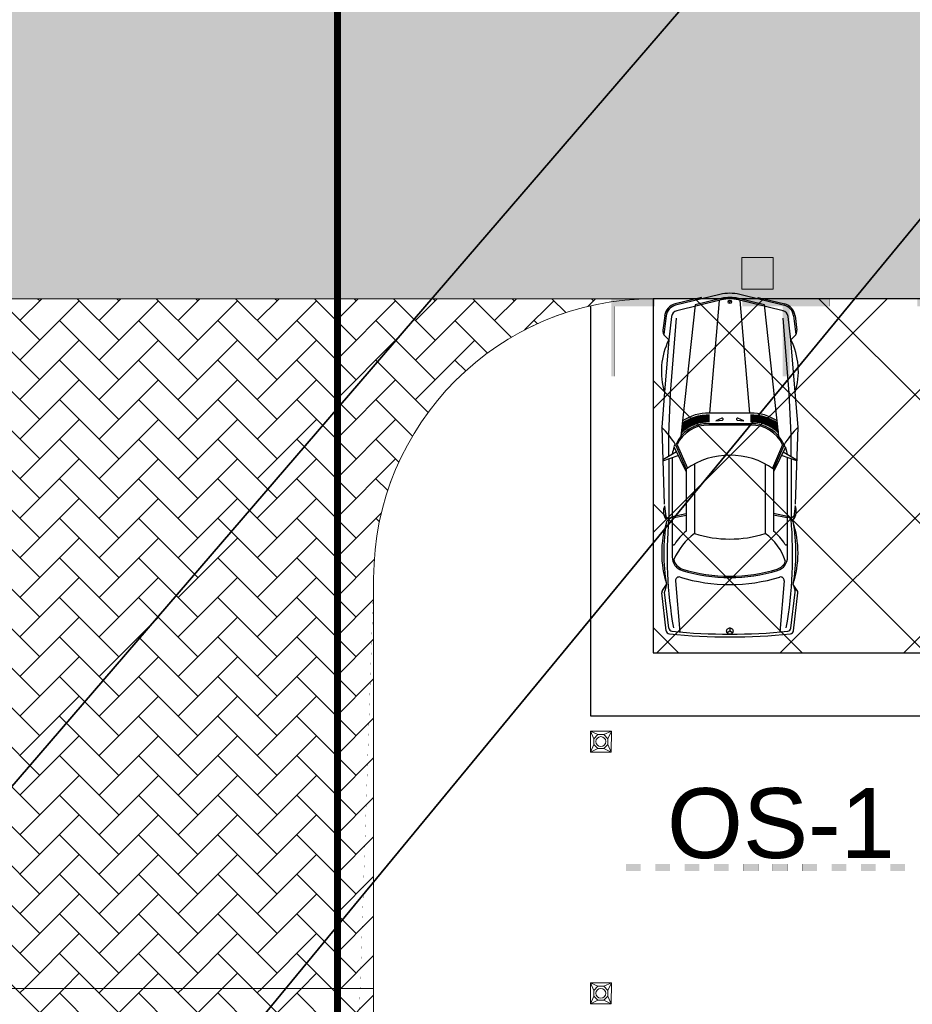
# Model space of a CAD drawing. Header units: millimetres. Extents: x 747415 to 1601423, y -236173 to 551995.
# Tile 265 of 549: x 1028413 to 1041180, y 176898 to 190979. Entities that reach past the tile are written whole.
import ezdxf
from ezdxf.lldxf.tags import DXFTag

# ---------------------------------------------------------------- set-up
doc = ezdxf.new("R2010")
doc.units = ezdxf.units.MM
doc.header["$LTSCALE"] = 100
doc.header["$MEASUREMENT"] = 0
doc.linetypes.add('BORDERX2', pattern=[88.9, 25.4, -12.7, 25.4, -12.7, 0, -12.7])
doc.linetypes.add('DASHED2', pattern=[9.525, 6.35, -3.175])
doc.layers.get('0').update_dxf_attribs({"linetype": 'CONTINUOUS', "lineweight": 0})
for name, color, linetype in [('T--A9041_VERHARDING_Parkeren', 9, 'CONTINUOUS'), ('T--L9000_PERCELEN', 4, 'BORDERX2'), ('T--L9041_VERHARDING_Wegen', 7, 'CONTINUOUS'), ('T--L9082_INRICHTING_SPECIFIEK_Auto', 8, 'CONTINUOUS')]:
    doc.layers.add(name, color=color, linetype=linetype)
for name, color, linetype, lineweight in [('T--A9041_VERHARDING_Wegen', 21, 'CONTINUOUS', 0), ('T--A9042_BEPLANTING', 90, 'CONTINUOUS', 0), ('T--L9052_Ontstop Riool', 240, 'CONTINUOUS', 0), ('T--L9052_Straatkolken', 240, 'CONTINUOUS', 0), ('T--L9060_Elektra', 240, 'ELECTRICAL_LINE', 0), ('T--L9067_BEHEERVOORZIENING_Belijning', 7, 'DASHED2', 0), ('T--L9071_TERREINMEUBILAIR_Bank', 250, 'CONTINUOUS', 0)]:
    doc.layers.add(name, color=color, linetype=linetype, lineweight=lineweight)
doc.layers.add('T--A9072_BELIJNING', color=7, linetype='CONTINUOUS', lineweight=0, true_color=0xffffff)
doc.styles.get("Standard").update_dxf_attribs({"font": 'arial.ttf'})
tags = doc.linetypes.add('ELECTRICAL_LINE', pattern='A,101.6,-50.08,["E",Standard,S=25.04,R=0,X=-12.52,Y=-12.52],-76.2', length=227.88).pattern_tags.tags
tags[6] = DXFTag(74, 10)

# ---------------------------------------------------------------- blocks, each defined once
blk = doc.blocks.new('FMEBLOCK8')
at = {"layer": 'T--L9000_PERCELEN', "flags": 128}
blk.add_lwpolyline([(80.41812, -10.793575), (80.19502, -11.000275), (79.98204, -11.217375), (79.7801, -11.445525), (79.59104, -11.68245), (79.41302, -11.92945), (79.24903, -12.18555), (79.097, -12.448475), (78.959, -12.719525), (78.83503, -12.9974), (78.72601, -13.280475), (78.6301, -13.5694), (78.55006, -13.86255), (78.48405, -14.159275), (78.43299, -14.458275), (78.39803, -14.760525), (78.37802, -15.0644), (78.37411, -15.3673), (78.38492, -15.6715), (78.41114, -15.9744), (78.453, -16.27535), (78.50912, -16.57435), (78.58111, -16.86945), (78.66805, -17.160325), (78.76902, -17.4473), (78.88494, -17.728425), (79.01512, -18.003375), (79.15795, -18.2715), (79.31504, -18.5315), (79.48501, -18.783375), (79.66809, -19.026475), (79.86313, -19.2595), (166.62695, -118.250275), (170.81502, -117.9893), (172.64996, -119.8535), (174.41797, -122.567575), (175.33498, -125.5644), (175.33199, -129.0783), (177.77896, -152.066525), (143.32404, -153.153325), (124.91898, -153.708425), (101.19701, -152.5394), (57.80406, -147.921475), (51.18995, -147.2393), (60.34993, -141.66945), (36.61002, -137.8793), (6.12812, -132.982525), (-32.51188, -124.855575), (-75.50601, -115.69935), (-114.67087, -107.24545), (-155.98807, -98.490275), (-201.03702, -88.701275), (-196.19989, -62.437375), (-193.60503, -48.347325), (-183.94089, 5.017675), (-169.50908, 82.338425), (-156.21094, 153.708425), (-153.35296, 153.1556), (-114.78794, 145.603575), (-60.05599, 135.1896), (5.01193, 122.717725), (7.06399, 122.391425), (22.62993, 119.480725), (65.84992, 111.274475), (165.02799, 92.078675), (199.46198, 85.381725), (201.03702, 84.815575), (195.60695, 83.9605), (187.06912, 77.793625), (170.01301, 62.10945), (164.46311, 63.005475), (108.07194, 13.410475), (86.38593, -5.380375)], close=True, dxfattribs=at)
blk = doc.blocks.new('FMEBLOCK12')
at = {"layer": 'T--L9000_PERCELEN', "flags": 128}
blk.add_lwpolyline([(215.479985, -39.356038), (176.897025, -39.747987), (147.212995, -40.096063), (125.038925, -38.089188), (93.931885, -35.353988), (48.933995, -25.661187), (9.468985, -17.231987), (-16.733075, -11.664088), (-47.490055, -5.166038), (-60.353035, -2.357063), (-91.759995, 4.241088), (-127.772015, 11.966012), (-159.354925, 18.663937), (-184.705985, 24.158063), (-212.405115, 29.951837), (-212.286895, 30.540088), (-215.479985, 40.096062), (-211.477985, 39.205888), (-192.695955, 35.215863), (-191.283065, 34.915887), (-163.732055, 28.928087), (-118.683105, 19.139087), (-77.365905, 10.383912), (-38.201045, 1.930012), (4.793085, -7.226213), (43.433085, -15.353163), (73.914985, -20.249937), (97.654895, -24.040088), (88.494915, -29.609938), (95.109025, -30.292112), (138.501975, -34.910038), (162.223945, -36.079062), (180.629005, -35.523962), (215.083925, -34.437162)], close=True, dxfattribs=at)
blk = doc.blocks.new('FMEBLOCK14')
at = {"layer": 'T--L9000_PERCELEN', "flags": 128}
blk.add_lwpolyline([(-225.21163, -16.211487), (-267.70367, 7.136513), (-293.72449, 21.688388), (-292.13565, 29.380488), (-285.57766, 59.419588), (-283.65969, 69.020413), (-255.96056, 63.226638), (-230.6095, 57.732513), (-199.02659, 51.034588), (-163.01457, 43.309663), (-131.60761, 36.711513), (-118.74463, 33.902538), (-87.98765, 27.404488), (-61.78559, 21.836588), (-22.32058, 13.407388), (22.67731, 3.714588), (53.78435, 0.979388), (75.95842, -1.027487), (105.64245, -0.679412), (144.22541, -0.287462), (165.78239, -0.069387), (173.19046, 1.584538), (173.94831, 0.621563), (179.51753, -2.131512), (200.49836, -6.067587), (226.70042, -10.760587), (270.89032, -18.926537), (277.09135, -23.087512), (280.6414, -27.299512), (293.72449, -43.052587), (292.93743, -43.487437), (290.59741, -40.205587), (288.28752, -38.226337), (286.8744, -37.162612), (284.90353, -36.556487), (283.28134, -36.418362), (280.69453, -36.678362), (265.80134, -41.493562), (262.30051, -42.649587), (241.79532, -48.631537), (215.77841, -54.765587), (191.15438, -59.754337), (168.97042, -69.020412), (136.00245, -66.667412), (124.28832, -65.046637), (119.85645, -64.433362), (114.68536, -63.717387), (89.34649, -63.796362), (64.07248, -62.654637), (38.45531, -60.162537), (13.07941, -56.728587), (-13.7885, -51.816537), (-181.51669, -15.661587), (-187.37548, -16.648612), (-215.84948, -21.976337), (-223.10552, -6.819637), (-228.38264, -9.095612)], close=True, dxfattribs=at)
blk = doc.blocks.new('auto09')
for points in [[(-4594, 932), (-4388, 958)], [(-4592, 912), (-4326, 945)], [(-1900, 939), (-3000, 975), (-3500, 935), (-4250, 874), (-4582, 833)], [(-2585, 875), (-2891, 875), (-3488, 849), (-4561, 762)], [(-4250, 874), (-4305, 929)], [(-2650, 764), (-2535, 960)], [(-2518, 959), (-2594, 737)], [(-2547, 875), (-1687, 875), (-1724, 825), (-1764, 625)], [(-1876, 933), (-1678, 911)], [(-1650, 905), (-1687, 875)], [(-666, 964), (-750, 905), (-660, 932)], [(-126, 874), (-640, 934)], [(-90, 910), (-631, 973)], [(-4742, 783), (-4898, 141)], [(-4835, 400), (-4855, 405), (-4762, 788)], [(-4665, 764), (-4821, 118)], [(-2750, 775), (-2400, 625), (-1513, 625)], [(-2750, 753), (-2412, 608)], [(-2714, 795), (-2363, 625)], [(-1143, 825), (-1338, 825), (-2564, 825)], [(-1704, 821), (-1744, 625)], [(-804, 777), (-71, 713)], [(-2870, 700), (-4750, 498), (-4841, 123)], [(-2474, 505), (-1480, 505)], [(-3200, 287), (-4814, 150)], [(-3200, 300), (-3200, -300)], [(-3050, 300), (-3050, -300)], [(-3030, 300), (-3030, -300)], [(-3102, 107), (-3092, 200), (-3127, 113)], [(-4835, 10), (-4855, 10)], [(-4767, 0), (-4792, 0), (-4804, 22)], [(-4804, -22), (-4792, 0)], [(-124, 0), (-84, 0)], [(-59, 39), (-84, 0), (-59, -39)], [(-4835, -10), (-4855, -10)], [(-4841, -123), (-4750, -498), (-2870, -700)], [(-4821, -118), (-4666, -757)], [(-3127, -113), (-3092, -200), (-3102, -107)], [(-4898, -141), (-4744, -776)], [(-3200, -287), (-4814, -150)], [(-4835, -400), (-4855, -405), (-4764, -781)], [(-2474, -505), (-1480, -505)], [(-2750, -753), (-2412, -608)], [(-2750, -775), (-2400, -625), (-1513, -625)], [(-2726, -801), (-2363, -625)], [(-1650, -905), (-1687, -875), (-1724, -825), (-1764, -625)], [(-1704, -821), (-1744, -625)], [(-4582, -833), (-4250, -874), (-3500, -935), (-3000, -975), (-1900, -939)], [(-2585, -875), (-2891, -875), (-3488, -849), (-4561, -762)], [(-2650, -764), (-2535, -960)], [(-2518, -959), (-2594, -737)], [(-2564, -825), (-1143, -825)], [(-804, -777), (-71, -713)], [(-4594, -932), (-4388, -958)], [(-4592, -912), (-4326, -945)], [(-4250, -874), (-4305, -929)], [(-2547, -875), (-1687, -875)], [(-1876, -933), (-1678, -911)], [(-666, -964), (-750, -905), (-660, -932)], [(-126, -874), (-640, -934)], [(-90, -910), (-631, -973)]]:
    blk.add_lwpolyline(points)
at = {"color": 0}
for points in [[(-3125, 572), (-3002, 572)], [(-3119, 587), (-2994, 587)], [(-3111, 602), (-2984, 602)], [(-3103, 617), (-2974, 617)], [(-3095, 632), (-2963, 632)], [(-3086, 647), (-2951, 647)], [(-3076, 662), (-2938, 662)], [(-3066, 677), (-2924, 677)], [(-2947, 692), (-2909, 692)], [(-3168, 437), (-3056, 437)], [(-3165, 452), (-3052, 452)], [(-3162, 467), (-3047, 467)], [(-3158, 482), (-3043, 482)], [(-3153, 497), (-3037, 497)], [(-3149, 512), (-3031, 512)], [(-3143, 527), (-3025, 527)], [(-3138, 542), (-3018, 542)], [(-3132, 557), (-3011, 557)], [(-3180, 332), (-3070, 332)], [(-3180, 317), (-3070, 317)], [(-3180, 302), (-3070, 302)], [(-3179, 347), (-3069, 347)], [(-3178, 362), (-3068, 362)], [(-3177, 377), (-3066, 377)], [(-3175, 392), (-3064, 392)], [(-3173, 407), (-3062, 407)], [(-3171, 422), (-3059, 422)], [(-3180, -302), (-3070, -302)], [(-3180, -317), (-3070, -317)], [(-3180, -332), (-3070, -332)], [(-3179, -347), (-3069, -347)], [(-3178, -362), (-3068, -362)], [(-3177, -377), (-3066, -377)], [(-3175, -392), (-3064, -392)], [(-3173, -407), (-3062, -407)], [(-3171, -422), (-3059, -422)], [(-3168, -437), (-3056, -437)], [(-3165, -452), (-3052, -452)], [(-3162, -467), (-3047, -467)], [(-3158, -482), (-3043, -482)], [(-3153, -497), (-3037, -497)], [(-3149, -512), (-3031, -512)], [(-3143, -527), (-3025, -527)], [(-3138, -542), (-3018, -542)], [(-3132, -557), (-3011, -557)], [(-3125, -572), (-3002, -572)], [(-3119, -587), (-2994, -587)], [(-3111, -602), (-2984, -602)], [(-3103, -617), (-2974, -617)], [(-3095, -632), (-2963, -632)], [(-3086, -647), (-2951, -647)], [(-3076, -662), (-2938, -662)], [(-3066, -677), (-2924, -677)], [(-2947, -692), (-2909, -692)]]:
    blk.add_lwpolyline(points, dxfattribs=at)
blk.add_circle((-4792, 0), 25)
for centre, radius, start, end in [((-4569, 734), 200, 97.1189, 166.373), ((-4569, 734), 180, 97.1189, 166.373), ((-4376, 859), 100, 45, 97.1189), ((-3799, -32), 1012, 72.7917, 116.4269), ((-2067, 1885), 1303, 224.2823, 238.398), ((-1797, 744), 205, 54.627, 112.627), ((-1169, -5077), 5975, 80.0039, 94.9739), ((-1200, -506), 1481, 72.3164, 107.6836), ((-1200, -1558), 2504, 79.6469, 100.3531), ((-637, 923), 50, 83.3456, 124.992), ((-646, 884), 50, 83.3456, 106.5565), ((-132, 824), 50, 5.8201, 83.3456), ((-95, 860), 50, 6.0456, 83.3456), ((-8215, 0), 8215, 353.9544, 6.0456), ((-4569, 734), 100, 97.1189, 166.373), ((-2546, 314), 504, 113.8546, 181.5941), ((-2546, 314), 484, 114.8768, 181.5941), ((-2580, 514), 311, 96.4415, 123.1514), ((-863, 71), 855, 122.9407, 139.5881), ((-863, 71), 755, 106.7493, 144.888), ((-1338, 805), 20, 302.9407, 90), ((-1143, 625), 200, 16.9505, 90), ((-1143, 625), 180, 16.9505, 69.5058), ((-808, 727), 50, 85.0236, 196.9556), ((-3194, 0), 2444, 343.0444, 16.9556), ((-8215, 0), 8175, 354.1799, 5.8201), ((-2546, 314), 654, 146.3661, 181.5941), ((-1523, 0), 1077, 144.5107, 215.4893), ((-3194, 0), 2324, 343.0495, 16.9505), ((-3194, 0), 2344, 343.0495, 16.9505), ((-3034, 0), 1634, 341.9965, 18.0035), ((-4315, 0), 600, 166.373, 193.627), ((-4336, 0), 520, 166.373, 193.627), ((-4336, 0), 500, 166.373, 193.627), ((-3115, 108), 13, 157.8888, 353.6771), ((-62, 0), 62.3, 161.6663, 180), ((-62, 0), 62.3, 180, 198.3337), ((-73, 4), 50.8, 141.3402, 161.6663), ((-80, 9), 41.9, 117.3736, 141.3402), ((-84, 18), 32.3, 90, 117.3736), ((-84, 18), 32.3, 62.6264, 90), ((-89, 9), 41.9, 38.6598, 62.6264), ((-95, 4), 50.8, 18.3337, 38.6598), ((-106, 0), 62.3, 0, 18.3337), ((-3115, -108), 13, 6.3229, 202.1112), ((-73, -4), 50.8, 198.3337, 218.6598), ((-80, -9), 41.9, 218.6598, 242.6264), ((-84, -18), 32.3, 242.6264, 270), ((-84, -18), 32.3, 270, 297.3736), ((-89, -9), 41.9, 297.3736, 321.3402), ((-95, -4), 50.8, 321.3402, 341.6663), ((-106, 0), 62.3, 341.6663, 0), ((-2546, -314), 654, 178.4059, 213.6339), ((-2546, -314), 504, 178.4059, 246.1454), ((-2546, -314), 484, 178.4059, 245.1232), ((-720, 68), 952, 216.9946, 245.943), ((-863, -71), 855, 220.4119, 237.0593), ((-1143, -625), 200, 270, 343.0495), ((-1143, -625), 180, 281.3543, 343.0495), ((-4569, -734), 200, 193.627, 262.8811), ((-4569, -734), 180, 193.627, 262.8811), ((-4569, -734), 100, 193.627, 262.8811), ((-2067, -1885), 1303, 121.602, 135.7177), ((-2580, -514), 321, 236.0194, 243.0005), ((-2580, -514), 311, 244.4102, 263.5585), ((-1169, 5077), 5975, 265.0261, 279.9961), ((-1338, -805), 20, 270, 57.0593), ((-808, -727), 50, 163.0444, 274.9764), ((-132, -824), 50, 276.6544, 354.1799), ((-4376, -859), 100, 262.8811, 315), ((-3799, 32), 1012, 243.5731, 287.2083), ((-1797, -744), 205, 247.373, 305.373), ((-1200, 1558), 2504, 259.6469, 280.3531), ((-1200, 506), 1481, 252.3164, 287.6836), ((-637, -923), 50, 235.008, 276.6544), ((-646, -884), 50, 253.4435, 276.6544), ((-95, -860), 50, 276.6544, 353.9544)]:
    blk.add_arc(centre, radius, start, end)
blk.add_solid([(-4855, 10), (-4835, 10), (-4855, -10), (-4835, -10)])
blk = doc.blocks.new('*U179')
at = {"layer": 'T--L9071_TERREINMEUBILAIR_Bank', "linetype": 'Continuous'}
for points in [[(-300, 0), (0, 0), (0, -300), (-300, -300)], [(-191, -50), (-250, -109), (-250, -191), (-191, -250), (-109, -250), (-50, -191), (-50, -109), (-109, -50)]]:
    blk.add_lwpolyline(points, close=True, dxfattribs=at)
for points in [[(-109, -50), (0, 0)], [(-50, -109), (0, 0)], [(-250, -109), (-300, 0)], [(-191, -50), (-300, 0)], [(-250, -191), (-300, -300)], [(-191, -250), (-300, -300)], [(-109, -250), (0, -300)], [(-50, -191), (0, -300)]]:
    blk.add_lwpolyline(points, dxfattribs=at)
blk.add_circle((-150, -150), 70, dxfattribs=at)
blk = doc.blocks.new('9041_parkeerplaats_2500x5000_hoeklijn')
at = {"layer": 'T--A9072_BELIJNING', "linetype": 'Continuous'}
h = blk.add_hatch(color=256, dxfattribs=at)
h.paths.add_polyline_path([(-1200, -1390), (-1250, -1390), (-1250, -2500), (-625, -2500), (-625, -2390), (-1200, -2390)])
h.paths.add_polyline_path([(1250, -1390), (1200, -1390), (1200, -2390), (625, -2390), (625, -2500), (1250, -2500)])
at = {"layer": 'T--L9067_BEHEERVOORZIENING_Belijning', "const_width": 1}
for points in [[(-1200, -1390), (-1250, -1390), (-1250, -2500), (-625, -2500), (-625, -2390), (-1200, -2390)], [(1250, -1390), (1200, -1390), (1200, -2390), (625, -2390), (625, -2500), (1250, -2500)]]:
    blk.add_lwpolyline(points, close=True, dxfattribs=at)
blk = doc.blocks.new('*U301')
at = {"layer": 'T--L9067_BEHEERVOORZIENING_Belijning'}
blk.add_blockref('9041_parkeerplaats_2500x5000_hoeklijn', (0, 1945, 0), dxfattribs=at)
blk = doc.blocks.new('*U302')
at = {"layer": 'T--L9067_BEHEERVOORZIENING_Belijning', "color": 0, "linetype": 'ByBlock', "lineweight": -2, "transparency": 16777216}
for p in [(32500, 0), (35000, 0)]:
    blk.add_blockref('*U301', p, dxfattribs=at)
blk = doc.blocks.new('9072_markering_210x100')
at = {"layer": 'T--L9041_VERHARDING_Wegen'}
blk.add_hatch(color=256, dxfattribs=at).paths.add_polyline_path([(-105, 50), (105, 50), (105, -50), (-105, -50)])
at = {"layer": 'T--L9041_VERHARDING_Wegen', "const_width": 1}
blk.add_lwpolyline([(-105, 50), (105, 50), (105, -50), (-105, -50)], close=True, dxfattribs=at)
blk = doc.blocks.new('*U312')
at = {"layer": 'T--L9041_VERHARDING_Wegen'}
blk.add_blockref('9072_markering_210x100', (0, 0, 0), dxfattribs=at)
blk = doc.blocks.new('*U313')
at = {"layer": 'T--L9067_BEHEERVOORZIENING_Belijning', "color": 0, "linetype": 'ByBlock', "lineweight": -2, "transparency": 16777216}
for p in [(0, 0), (420, 0), (840, 0), (1260, 0), (1680, 0), (2100, 0), (2520, 0), (2940, 0), (3360, 0), (3780, 0)]:
    blk.add_blockref('*U312', p, dxfattribs=at)

msp = doc.modelspace()

# ---------------------------------------------------------------- hatches: boundary and pattern name
at = {"layer": 'T--A9041_VERHARDING_Parkeren', "linetype": 'Continuous'}
h = msp.add_hatch(dxfattribs=at)
h.set_pattern_fill('ANSI37', color=256, scale=10000, style=0)
h.paths.add_polyline_path([(1074695.434, 186989.02), (1058003.578, 186989.02), (1037475.434, 186989.02), (1037475.434, 181925.106), (1074695.434, 181925.106)])
at = {"layer": 'T--A9041_VERHARDING_Wegen', "linetype": 'Continuous'}
h = msp.add_hatch(dxfattribs=at)
h.set_pattern_fill('AR-HBONE', color=256, scale=100, style=0)
h.paths.add_polyline_path([(1077408.673, 193125.106), (1077408.673, 186989.02), (1007183.626, 186989.02), (1007183.626, 193125.106)])
h = msp.add_hatch(dxfattribs=at)
h.set_pattern_fill('AR-HBONE', color=256, scale=100, style=0)
edge = h.paths.add_edge_path()
edge.add_arc((1037475.434, 182989.02), 4000, 90.0021407, 180, ccw=False)
edge.add_line((1037475.285, 186989.02), (1025986.379, 186989.02))
edge.add_line((1025986.379, 186989.02), (1025986.379, 177125.106))
edge.add_line((1025986.379, 177125.106), (1033475.434, 177125.106))
edge.add_line((1033475.434, 177125.106), (1033475.434, 182989.02))
h = msp.add_hatch(dxfattribs=at)
h.set_pattern_fill('AR-HBONE', color=256, scale=100, style=0)
h.paths.add_polyline_path([(1032481.612, 174692.904), (1033186.379, 174692.904), (1033186.379, 174725.108), (1033475.434, 174725.108), (1033475.434, 177125.106), (1025986.379, 177125.106), (1023798.726, 177125.106), (1022548.726, 177125.106), (1020048.726, 177125.106), (1017548.726, 177125.106), (1015048.726, 177125.106), (1012548.726, 177125.106), (1010048.726, 177125.106), (1007548.726, 177125.106), (1005048.726, 177125.106), (1002548.726, 177125.106), (1001298.726, 177125.106), (1000986.379, 177125.106), (988380.084, 177125.106), (988139.53, 176864.882), (986076.735, 174640.01), (984125.968, 172497.627), (983792.262, 172125.106), (993486.379, 172125.106), (995986.379, 172125.106), (998486.379, 172125.106), (1000986.379, 172125.106), (1003486.379, 172125.106), (1005986.379, 172125.106), (1008486.379, 172125.106), (1010986.379, 172125.106), (1013486.379, 172125.106), (1015986.379, 172125.106), (1018486.379, 172125.106), (1020986.379, 172125.106), (1023486.379, 172125.106), (1025986.379, 172125.106), (1032481.612, 172125.106)])
at = {"layer": 'T--A9042_BEPLANTING'}
h = msp.add_hatch(dxfattribs=at)
h.set_pattern_fill('GRASS', color=256, scale=1500, style=0)
edge = h.paths.add_edge_path()
edge.add_line((1194589.183, 247525.193), (1194593.64, 247264.881))
edge.add_line((1194593.64, 247264.881), (1189597.042, 247120.843))
edge.add_line((1189597.042, 247120.843), (1179615.176, 246734.424))
edge.add_line((1179615.176, 246734.424), (1169673.169, 246260.926))
edge.add_line((1169673.169, 246260.926), (1159743.156, 245284.429))
edge.add_line((1159743.156, 245284.429), (1149794.302, 244232.037))
edge.add_line((1149794.302, 244232.037), (1139904.319, 243419.621))
edge.add_line((1139904.319, 243419.621), (1138613.747, 243325.021))
edge.add_line((1138613.747, 243325.021), (1135690.007, 243117.197))
edge.add_line((1135690.007, 243117.197), (1132771.926, 242932.503))
edge.add_line((1132771.926, 242932.503), (1129859.398, 242758.599))
edge.add_line((1129859.398, 242758.599), (1126616.556, 242566.575))
edge.add_line((1126616.556, 242566.575), (1123385.964, 242364.695))
edge.add_line((1123385.964, 242364.695), (1120184.728, 242139.833))
edge.add_line((1120184.728, 242139.833), (1117014.113, 241880.011))
edge.add_line((1117014.113, 241880.011), (1113876.289, 241570.228))
edge.add_line((1113876.289, 241570.228), (1110773.76, 241198.319))
edge.add_line((1110773.76, 241198.319), (1107692.214, 240764.72))
edge.add_line((1107692.214, 240764.72), (1104624.361, 240306.925))
edge.add_line((1104624.361, 240306.925), (1101572.465, 239835.828))
edge.add_line((1101572.465, 239835.828), (1100403.086, 239650.924))
edge.add_line((1100403.086, 239650.924), (1097780.987, 239217.99))
edge.add_line((1097780.987, 239217.99), (1095157.329, 238732.83))
edge.add_line((1095157.329, 238732.83), (1092526.922, 238274.052))
edge.add_line((1092526.922, 238274.052), (1089457.602, 237766.051))
edge.add_line((1089457.602, 237766.051), (1086388.73, 237224.846))
edge.add_line((1086388.73, 237224.846), (1083401.545, 236651.668))
edge.add_line((1083401.545, 236651.668), (1080469.385, 236024.459))
edge.add_line((1080469.385, 236024.459), (1077519.444, 235269.823))
edge.add_line((1077519.444, 235269.823), (1074567.867, 234454.498))
edge.add_line((1074567.867, 234454.498), (1071611.505, 233602.32))
edge.add_line((1071611.505, 233602.32), (1068661.406, 232725.291))
edge.add_line((1068661.406, 232725.291), (1065719.424, 231822.381))
edge.add_line((1065719.424, 231822.381), (1062684.54, 230856.109))
edge.add_line((1062684.54, 230856.109), (1059866.196, 229920.836))
edge.add_line((1059866.196, 229920.836), (1056845.381, 228880.035))
edge.add_line((1056845.381, 228880.035), (1054034.15, 227860.451))
edge.add_line((1054034.15, 227860.451), (1051908.682, 227043.859))
edge.add_line((1051908.682, 227043.859), (1051192.354, 226766.278))
edge.add_line((1051192.354, 226766.278), (1050671.69, 226564.519))
edge.add_line((1050671.69, 226564.519), (1049927.631, 226262.62))
edge.add_line((1049927.631, 226262.62), (1049070.32, 225903.54))
edge.add_line((1049070.32, 225903.54), (1048360.834, 225606.376))
edge.add_line((1048360.834, 225606.376), (1045574.185, 224396.868))
edge.add_line((1045574.185, 224396.868), (1042746.023, 223102.062))
edge.add_line((1042746.023, 223102.062), (1039916.204, 221736.561))
edge.add_line((1039916.204, 221736.561), (1037264.038, 220364.549))
edge.add_line((1037264.038, 220364.549), (1036639.036, 220037.907))
edge.add_line((1036639.036, 220037.907), (1035761.731, 219567.084))
edge.add_line((1035761.731, 219567.084), (1034455.173, 218860.02))
edge.add_line((1034455.173, 218860.02), (1031834.519, 217415.207))
edge.add_line((1031834.519, 217415.207), (1029063.532, 215837.52))
edge.add_line((1029063.532, 215837.52), (1026493.513, 214322.916))
edge.add_line((1026493.513, 214322.916), (1023661.374, 212596.81))
edge.add_line((1023661.374, 212596.81), (1021148.701, 211011.913))
edge.add_line((1021148.701, 211011.913), (1018664.489, 209394.723))
edge.add_line((1018664.489, 209394.723), (1016111.63, 207674.051))
edge.add_line((1016111.63, 207674.051), (1013541.964, 205866.676))
edge.add_line((1013541.964, 205866.676), (1011054.819, 204060.939))
edge.add_line((1011054.819, 204060.939), (1008551.61, 202180.933))
edge.add_line((1008551.61, 202180.933), (1006071.977, 200261.271))
edge.add_line((1006071.977, 200261.271), (1003623.026, 198305.877))
edge.add_line((1003623.026, 198305.877), (1001255.469, 196356.541))
edge.add_line((1001255.469, 196356.541), (998895.97, 194358.237))
edge.add_line((998895.97, 194358.237), (996592.894, 192340.973))
edge.add_line((996592.894, 192340.973), (994271.188, 190253.094))
edge.add_line((994271.188, 190253.094), (992089.799, 188232.713))
edge.add_line((992089.799, 188232.713), (989855.126, 186096.735))
edge.add_line((989855.126, 186096.735), (987565.682, 183840.779))
edge.add_line((987565.682, 183840.779), (985556.73, 181812.43))
edge.add_line((985556.73, 181812.43), (983340.235, 179499.914))
edge.add_line((983340.235, 179499.914), (981234.422, 177237.565))
edge.add_line((981234.422, 177237.565), (979162.94, 174943.215))
edge.add_line((979162.94, 174943.215), (977214.691, 172724.59))
edge.add_line((977214.691, 172724.59), (975036.892, 170165.071))
edge.add_line((975036.892, 170165.071), (973160.412, 167901.106))
edge.add_line((973160.412, 167901.106), (971300.145, 165540.186))
edge.add_line((971300.145, 165540.186), (970653.489, 164750.347))
edge.add_line((970653.489, 164750.347), (969323.906, 163031.694))
edge.add_line((969323.906, 163031.694), (967532.389, 160664.585))
edge.add_line((967532.389, 160664.585), (965620.33, 158124.446))
edge.add_line((965620.33, 158124.446), (963729.485, 155559.861))
edge.add_line((963729.485, 155559.861), (962160.024, 153368.205))
edge.add_line((962160.024, 153368.205), (960583.853, 151476.839))
edge.add_line((960583.853, 151476.839), (957868.106, 147829.141))
edge.add_line((957868.106, 147829.141), (955546.579, 144354.957))
edge.add_line((955546.579, 144354.957), (952781.766, 139999.101))
edge.add_line((952781.766, 139999.101), (950228.309, 135925.671))
edge.add_line((950228.309, 135925.671), (947689.507, 131669.07))
edge.add_line((947689.507, 131669.07), (945836.511, 128467.426))
edge.add_line((945836.511, 128467.426), (939785.242, 117718.876))
edge.add_line((939785.242, 117718.876), (930712.869, 102774.401))
edge.add_line((930712.869, 102774.401), (922173.53, 90199.799))
edge.add_arc((831492.457, 157259.067), 112782.989, 306.60619454, 323.5168236, ccw=False)
edge.add_line((898746.269, 66722.183), (906881.323, 58450.839))
edge.add_arc((1039056.702, -43733.649), 167068.849, 138.06483794, 142.29247104, ccw=False)
edge.add_line((914773.924, 67916.66), (924725.806, 83316.857))
edge.add_line((924725.806, 83316.857), (935036.865, 100427.915))
edge.add_line((935036.865, 100427.915), (938271.243, 105214.41))
edge.add_line((938271.243, 105214.41), (944567.151, 115601.153))
edge.add_line((944567.151, 115601.153), (949536.685, 124088.131))
edge.add_line((949536.685, 124088.131), (954824.472, 132626.587))
edge.add_line((954824.472, 132626.587), (959827.89, 140132.671))
edge.add_line((959827.89, 140132.671), (963059.812, 145135.12))
edge.add_line((963059.812, 145135.12), (965500.197, 148828.356))
edge.add_line((965500.197, 148828.356), (966613.361, 150562.786))
edge.add_line((966613.361, 150562.786), (968025.373, 152669.584))
edge.add_line((968025.373, 152669.584), (969925.147, 155201.552))
edge.add_line((969925.147, 155201.552), (971712.101, 157704.465))
edge.add_line((971712.101, 157704.465), (973307.285, 159791.446))
edge.add_line((973307.285, 159791.446), (974380.773, 161326.936))
edge.add_line((974380.773, 161326.936), (975513.5, 162711.848))
edge.add_line((975513.5, 162711.848), (977022.752, 164676.523))
edge.add_line((977022.752, 164676.523), (979125.989, 167160.936))
edge.add_line((979125.989, 167160.936), (980701.644, 168861.659))
edge.add_line((980701.644, 168861.659), (983077.997, 171627.505))
edge.add_line((983077.997, 171627.505), (985074.319, 173856.029))
edge.add_line((985074.319, 173856.029), (986909.132, 175828.505))
edge.add_line((986909.132, 175828.505), (989063.699, 178159.256))
edge.add_line((989063.699, 178159.256), (991154.428, 180245.145))
edge.add_line((991154.428, 180245.145), (993121.205, 182057.606))
edge.add_line((993121.205, 182057.606), (995324.494, 184142.051))
edge.add_line((995324.494, 184142.051), (997280.219, 186006.612))
edge.add_line((997280.219, 186006.612), (999623.744, 188200.448))
edge.add_line((999623.744, 188200.448), (1002349.065, 190608.065))
edge.add_line((1002349.065, 190608.065), (1004754.956, 192653.066))
edge.add_line((1004754.956, 192653.066), (1007294.928, 194741.918))
edge.add_line((1007294.928, 194741.918), (1008978.786, 196161.928))
edge.add_line((1008978.786, 196161.928), (1011076.047, 197755.95))
edge.add_line((1011076.047, 197755.95), (1013065.241, 199247.814))
edge.add_line((1013065.241, 199247.814), (1015821.037, 201346.882))
edge.add_line((1015821.037, 201346.882), (1017686.716, 202722.52))
edge.add_line((1017686.716, 202722.52), (1020957.031, 204817.97))
edge.add_line((1020957.031, 204817.97), (1023228.197, 206313.401))
edge.add_line((1023228.197, 206313.401), (1026470.58, 208376.744))
edge.add_line((1026470.58, 208376.744), (1028603.548, 209658.432))
edge.add_line((1028603.548, 209658.432), (1030968.801, 211111.637))
edge.add_line((1030968.801, 211111.637), (1032974.557, 212278.47))
edge.add_line((1032974.557, 212278.47), (1034989.373, 213415.47))
edge.add_line((1034989.373, 213415.47), (1036654.679, 214452.728))
edge.add_line((1036654.679, 214452.728), (1038246.03, 215241.653))
edge.add_line((1038246.03, 215241.653), (1039948.347, 216202.761))
edge.add_line((1039948.347, 216202.761), (1041825.775, 217172.039))
edge.add_line((1041825.775, 217172.039), (1043014.131, 217759.859))
edge.add_line((1043014.131, 217759.859), (1045164.207, 218821.145))
edge.add_line((1045164.207, 218821.145), (1047341.541, 219812.404))
edge.add_line((1047341.541, 219812.404), (1050071.07, 221013.985))
edge.add_line((1050071.07, 221013.985), (1051244.22, 221490.97))
edge.add_line((1051244.22, 221490.97), (1052347.556, 221956.97))
edge.add_line((1052347.556, 221956.97), (1053649.506, 222430.47))
edge.add_line((1053649.506, 222430.47), (1054533.126, 222784.97))
edge.add_line((1054533.126, 222784.97), (1056086.056, 223306.47))
edge.add_line((1056086.056, 223306.47), (1057869.317, 223968.97))
edge.add_line((1057869.317, 223968.97), (1060574.556, 224929.97))
edge.add_line((1060574.556, 224929.97), (1063483.693, 225922.97))
edge.add_line((1063483.693, 225922.97), (1065608.903, 226631.593))
edge.add_line((1065608.903, 226631.593), (1069173.064, 227676.47))
edge.add_line((1069173.064, 227676.47), (1072281.977, 228625.637))
edge.add_line((1072281.977, 228625.637), (1075375.394, 229611.47))
edge.add_line((1075375.394, 229611.47), (1077123.927, 230119.62))
edge.add_line((1077123.927, 230119.62), (1080375.394, 230986.97))
edge.add_line((1080375.394, 230986.97), (1082892.594, 231747.063))
edge.add_line((1082892.594, 231747.063), (1087287.423, 232727.295))
edge.add_line((1087287.423, 232727.295), (1089726.851, 233304.236))
edge.add_line((1089726.851, 233304.236), (1092683.446, 233905.227))
edge.add_line((1092683.446, 233905.227), (1095564.394, 234529.046))
edge.add_line((1095564.394, 234529.046), (1098820.303, 235134.124))
edge.add_line((1098820.303, 235134.124), (1101429.17, 235680.801))
edge.add_line((1101429.17, 235680.801), (1102775.394, 235932.97))
edge.add_line((1102775.394, 235932.97), (1105482.445, 236248.973))
edge.add_line((1105482.445, 236248.973), (1107758.807, 236612.397))
edge.add_line((1107758.807, 236612.397), (1110496.735, 236978.709))
edge.add_line((1110496.735, 236978.709), (1115376.091, 237663.748))
edge.add_line((1115376.091, 237663.748), (1120160.891, 238162.648))
edge.add_line((1120160.891, 238162.648), (1122883.614, 238303.454))
edge.add_line((1122883.614, 238303.454), (1125390.669, 238461.915))
edge.add_line((1125390.669, 238461.915), (1128123.405, 238391.97))
edge.add_line((1128123.405, 238391.97), (1132768.171, 238736.47))
edge.add_line((1132768.171, 238736.47), (1135790.587, 239107.966))
edge.add_line((1135790.587, 239107.966), (1138342.94, 239481.456))
edge.add_line((1138342.94, 239481.456), (1142060.43, 239524.47))
edge.add_line((1142060.43, 239524.47), (1147419.918, 239838.053))
edge.add_line((1147419.918, 239838.053), (1152508.673, 240937.759))
edge.add_line((1152508.673, 240937.759), (1161790.445, 241405.25))
edge.add_line((1161790.445, 241405.25), (1166293.104, 242414.317))
edge.add_line((1166293.104, 242414.317), (1170003.913, 243136.47))
edge.add_line((1170003.913, 243136.47), (1182817.631, 243902.97))
edge.add_line((1182817.631, 243902.97), (1191677.387, 244103.47))
edge.add_line((1191677.387, 244103.47), (1200992.076, 244164.47))
edge.add_line((1200992.076, 244164.47), (1212315.556, 244345.47))
edge.add_line((1212315.556, 244345.47), (1212435.36, 247419.97))
edge.add_line((1212435.36, 247419.97), (1205479.36, 247503.517))
edge.add_line((1205479.36, 247503.517), (1202606.248, 247460.622))
edge.add_line((1202606.248, 247460.622), (1194593.64, 247264.881))
at = {"layer": 'T--L9052_Straatkolken', "linetype": 'Continuous'}
h = msp.add_hatch(color=256, dxfattribs=at)
h.dxf.hatch_style = 1
h.paths.add_polyline_path([(1039189.89, 187577.288), (1038739.89, 187577.288), (1038739.89, 187127.288), (1039189.89, 187127.288)])

# ---------------------------------------------------------------- linework, layer by layer
at = {"layer": 'T--A9041_VERHARDING_Parkeren', "linetype": 'Continuous'}
msp.add_lwpolyline([(1074695.434, 186989.02), (1058003.578, 186989.02), (1037475.434, 186989.02), (1037475.434, 181925.106), (1074695.434, 181925.106)], close=True, dxfattribs=at)
at = {"layer": 'T--A9041_VERHARDING_Wegen', "linetype": 'Continuous', "const_width": 1}
msp.add_lwpolyline([(1077408.673, 193125.106), (1077408.673, 186989.02), (1007183.626, 186989.02), (1007183.626, 193125.106)], close=True, dxfattribs=at)
at = {"layer": 'T--A9041_VERHARDING_Wegen', "linetype": 'Continuous'}
msp.add_lwpolyline([(1033475.434, 182989.02, -0.414202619), (1037475.285, 186989.02), (1025986.379, 186989.02), (1025986.379, 177125.106), (1033475.434, 177125.106)], format="xyb", close=True, dxfattribs=at)
msp.add_lwpolyline([(1033475.434, 174725.108), (1033475.434, 177125.106), (1025986.379, 177125.106), (1023798.726, 177125.106), (1022548.726, 177125.106), (1020048.726, 177125.106), (1017548.726, 177125.106), (1015048.726, 177125.106), (1012548.726, 177125.106), (1010048.726, 177125.106), (1007548.726, 177125.106), (1005048.726, 177125.106), (1002548.726, 177125.106), (1001298.726, 177125.106), (1000986.379, 177125.106), (988380.084, 177125.106), (988139.53, 176864.882)], dxfattribs=at)
at = {"layer": 'T--L9041_VERHARDING_Wegen'}
for p, q in [((1036575.434, 186886.455), (1036575.434, 181025.106)), ((1037475.434, 186989.02), (1037475.434, 181925.106)), ((1037475.434, 181925.106), (1081625.434, 181925.106)), ((1036575.434, 181025.106), (1082625.434, 181025.106))]:
    msp.add_line(p, q, dxfattribs=at)
at = {"layer": 'T--L9041_VERHARDING_Wegen', "lineweight": 0, "const_width": 1}
msp.add_lwpolyline([(1058003.578, 186989.02), (1037475.434, 186989.02, 0.414213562), (1033475.434, 182989.02), (1033202.434, 174691.138)], format="xyb", dxfattribs=at)
at = {"layer": 'T--L9052_Straatkolken', "linetype": 'Continuous'}
msp.add_lwpolyline([(1038739.89, 187127.288), (1039189.89, 187127.288), (1039189.89, 187577.288), (1038739.89, 187577.288)], close=True, dxfattribs=at)
at = {"layer": 'T--L9060_Elektra', "const_width": 100}
msp.add_lwpolyline([(1035674.5, 164818.035), (1032958.5, 164818.035), (1032958.5, 193446.25), (1038410.5, 193446.25), (1038431.5, 198403), (1038431.5, 198403)], dxfattribs=at)

# ---------------------------------------------------------------- block references
at = {"layer": 'T--L9000_PERCELEN', "xscale": 1000.000000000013, "yscale": 1000.000000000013, "zscale": 1000.000000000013, "rotation": 228.6878301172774}
for name, p in [('FMEBLOCK14', (1121704.77, 285806.479)), ('FMEBLOCK12', (1198089.619, 313535.937)), ('FMEBLOCK8', (1261816.557, 207860.941))]:
    msp.add_blockref(name, p, dxfattribs=at)
at = {"layer": 'T--L9067_BEHEERVOORZIENING_Belijning', "rotation": 180}
msp.add_blockref('*U302', (1073125.434, 186434.02, 0.5), dxfattribs=at)
at = {"layer": 'T--L9067_BEHEERVOORZIENING_Belijning', "linetype": 'Continuous'}
msp.add_blockref('*U313', (1037190.434, 178855.106, 0.5), dxfattribs=at)
at = {"layer": 'T--L9071_TERREINMEUBILAIR_Bank', "rotation": 359.9266564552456}
for p in [(1036875.434, 180805.106), (1036875.434, 177205.106)]:
    msp.add_blockref('*U179', p, dxfattribs=at)
at = {"layer": 'T--L9082_INRICHTING_SPECIFIEK_Auto', "rotation": 270}
msp.add_blockref('auto09', (1038570.5, 182151), dxfattribs=at)

# ---------------------------------------------------------------- texts
at = {"layer": 'T--L9052_Ontstop Riool', "color": 1}
msp.add_text('OS-1', height=1000, dxfattribs=at).set_placement((1037671.21, 178989.02))

doc.saveas('drawing.dxf')
